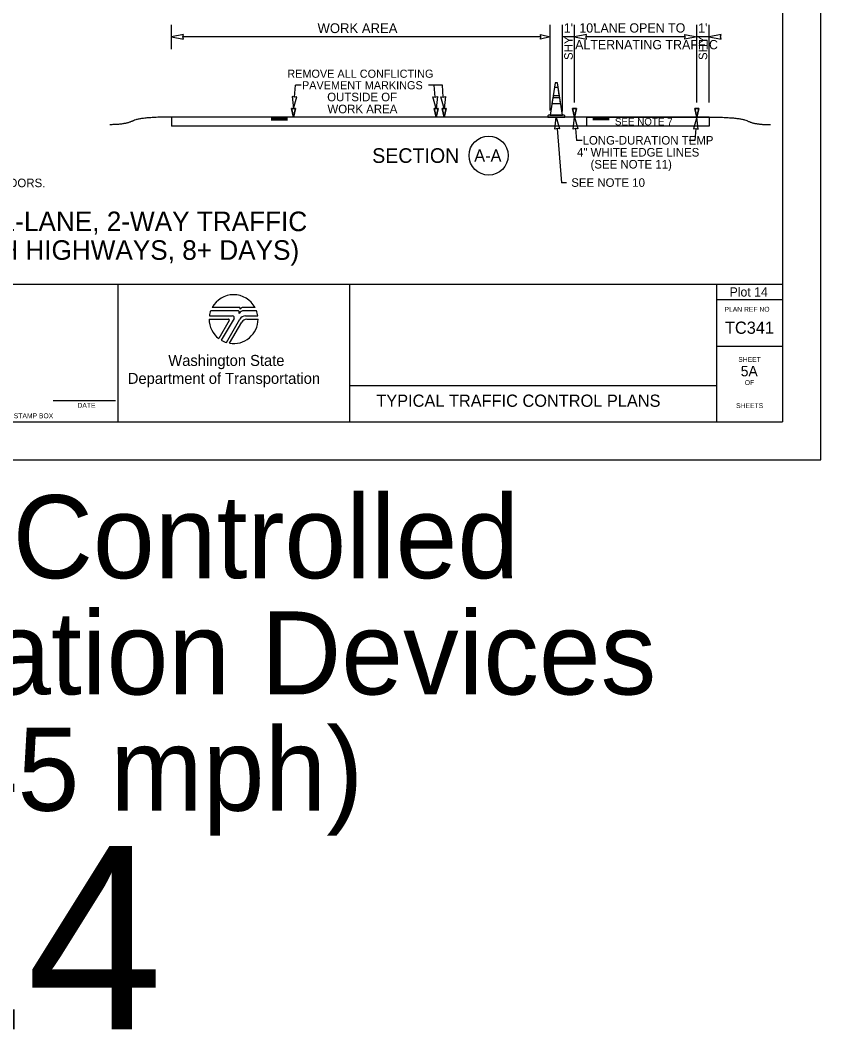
# Model space of a CAD drawing. Extents: x 99977 to 100176, y 99905 to 100011.
# Drawn here: x 100069.51 to 100076.06, y 99965.01 to 99973.29 of the extents above; entities that cross this region are included whole.
import ezdxf

# ---------------------------------------------------------------- set-up
doc = ezdxf.new("R2010")
doc.units = 0
for name, color, linetype in [('SH_DE_DetailHeading1Text', 7, 'Continuous'), ('SH_GI_GeneralNotesBodyText', 7, 'Continuous'), ('SH_GI_PlotLimits', 7, 'Continuous'), ('SH_GI_SheetBorder', 7, 'Continuous'), ('SH_GI_SheetLocationText', 7, 'Continuous'), ('SH_GI_SheetTextInCells', 7, 'Continuous'), ('SH_GI_TitleBlockText', 7, 'Continuous'), ('SH_GI_WSDOTLogo', 7, 'Continuous'), ('TR_WZ_TrafficConeElev', 7, 'Continuous'), ('TR_WZ_WorkZoneDetails', 7, 'Continuous'), ('TR_WZ_WorkZoneTextCurrent', 7, 'Continuous')]:
    doc.layers.add(name, color=color, linetype=linetype)

msp = doc.modelspace()

# ---------------------------------------------------------------- linework, layer by layer
at = {"layer": 'SH_GI_PlotLimits'}
msp.add_lwpolyline([(100059.0625, 99969.6875), (100076.0625, 99969.6875), (100076.0625, 99980.6875), (100059.0625, 99980.6875)], close=True, dxfattribs=at)
at = {"layer": 'SH_GI_SheetBorder'}
for p, q in [((100075.75, 99980.375), (100075.75, 99970)), ((100060, 99971.1259), (100075.75, 99971.1259)), ((100070.3089, 99971.1259), (100070.3089, 99970)), ((100072.2055, 99971.1259), (100072.2055, 99970)), ((100075.2079, 99971.1259), (100075.2079, 99970)), ((100075.2079, 99971.0008), (100075.75, 99971.0008)), ((100075.2079, 99970.6176), (100075.75, 99970.6176)), ((100072.2055, 99970.2955), (100075.2079, 99970.2955)), ((100069.7797, 99970.1733), (100070.2914, 99970.1733)), ((100060, 99970), (100075.75, 99970))]:
    msp.add_line(p, q, dxfattribs=at)
at = {"layer": 'SH_GI_WSDOTLogo'}
for p, q in [((100071.2894, 99970.9094), (100071.0697, 99970.9094)), ((100071.303, 99970.9354), (100071.0815, 99970.9354)), ((100071.433, 99970.9354), (100071.3351, 99970.9354)), ((100071.343, 99970.9094), (100071.3429, 99970.9094)), ((100071.4448, 99970.9094), (100071.343, 99970.9094)), ((100071.0572, 99970.84), (100071.2148, 99970.84)), ((100071.059, 99970.8661), (100071.2496, 99970.8661)), ((100071.222, 99970.8277), (100071.1364, 99970.6807)), ((100071.261, 99970.8464), (100071.1567, 99970.6672)), ((100071.1989, 99970.6487), (100071.3089, 99970.839)), ((100071.3558, 99970.8661), (100071.4555, 99970.8661)), ((100071.3655, 99970.8394), (100071.4572, 99970.8394)), ((100071.2244, 99970.6428), (100071.3242, 99970.8156))]:
    msp.add_line(p, q, dxfattribs=at)
for centre, radius, start, end in [((100071.2572, 99970.84), 0.2, 28.47865, 151.53204), ((100071.2572, 99970.84), 0.2, 159.69598, 172.50569), ((100071.2894, 99970.8946), 0.0148, 327.8418, 89.99855), ((100071.3429, 99970.861), 0.0484, 89.99529, 147.82376), ((100071.303, 99970.9263), 0.00903, 329.87418, 90.00328), ((100071.3352, 99970.9066), 0.0287, 90.00721, 148.16763), ((100071.2572, 99970.84), 0.2, 7.49431, 20.29406), ((100071.2572, 99970.84), 0.2, 179.99864, 232.84327), ((100071.2149, 99970.8318), 0.0082, 329.74356, 90), ((100071.2572, 99970.84), 0.2, 260.54554, 359.80857), ((100071.2497, 99970.853), 0.0131, 329.76834, 90), ((100071.3558, 99970.8119), 0.0542, 90, 149.99738), ((100071.3654, 99970.7918), 0.0476, 90, 150.05432), ((100071.2572, 99970.84), 0.2, 239.79292, 253.0448)]:
    msp.add_arc(centre, radius, start, end, dxfattribs=at)
at = {"layer": 'TR_WZ_TrafficConeElev'}
for p, q in [((100073.8828, 99972.7369), (100073.8728, 99972.6719)), ((100073.913, 99972.7369), (100073.8828, 99972.7369)), ((100073.923, 99972.6719), (100073.913, 99972.7369)), ((100073.8697, 99972.6519), (100073.8628, 99972.6069)), ((100073.926, 99972.6519), (100073.8697, 99972.6519)), ((100073.8728, 99972.6719), (100073.923, 99972.6719)), ((100073.9329, 99972.6069), (100073.926, 99972.6519)), ((100073.8628, 99972.6069), (100073.9329, 99972.6069)), ((100073.8335, 99972.5094), (100073.8285, 99972.5044)), ((100073.8285, 99972.5044), (100073.8285, 99972.4944)), ((100073.8285, 99972.4944), (100073.9673, 99972.4944)), ((100073.8479, 99972.5094), (100073.8335, 99972.5094)), ((100073.9673, 99972.5044), (100073.9623, 99972.5094)), ((100073.9673, 99972.4944), (100073.9673, 99972.5044))]:
    msp.add_line(p, q, dxfattribs=at)
msp.add_lwpolyline([(100073.8479, 99972.5094), (100073.9479, 99972.5094), (100073.9073, 99972.7744), (100073.8885, 99972.7744)], close=True, dxfattribs=at)
msp.add_lwpolyline([(100073.8479, 99972.5094), (100073.9479, 99972.5094), (100073.9073, 99972.7744), (100073.8885, 99972.7744)], close=True, dxfattribs=at)
msp.add_lwpolyline([(100073.9623, 99972.5094), (100073.9479, 99972.5094), (100073.8479, 99972.5094)], dxfattribs=at)
at = {"layer": 'TR_WZ_WorkZoneDetails'}
for p, q in [((100070.7479, 99973.0504), (100070.7479, 99973.2504)), ((100073.8479, 99972.5494), (100073.8479, 99973.2504)), ((100073.9479, 99972.5394), (100073.9479, 99973.2504)), ((100074.0479, 99972.6142), (100074.0479, 99973.2504)), ((100075.0479, 99972.6142), (100075.0479, 99973.2504)), ((100075.1479, 99972.6142), (100075.1479, 99973.2504)), ((100073.7729, 99973.1504), (100070.8416, 99973.1504)), ((100074.0479, 99973.1504), (100073.9479, 99973.1504)), ((100074.9542, 99973.1504), (100074.1416, 99973.1504)), ((100075.1479, 99973.1504), (100075.0479, 99973.1504)), ((100071.7553, 99972.6576), (100071.763, 99972.7552)), ((100071.8092, 99972.7552), (100071.763, 99972.7552)), ((100072.966, 99972.7552), (100072.8531, 99972.7552)), ((100072.9071, 99972.6576), (100072.8993, 99972.7552)), ((100072.9737, 99972.6576), (100072.966, 99972.7552)), ((100070.7479, 99972.4944), (100070.7479, 99972.4194)), ((100075.1479, 99972.4944), (100070.7479, 99972.4944)), ((100071.5649, 99972.4891), (100071.6979, 99972.4891)), ((100071.5649, 99972.4835), (100071.6979, 99972.4835)), ((100071.5649, 99972.4779), (100071.6979, 99972.4779)), ((100074.3309, 99972.4887), (100074.1979, 99972.4887)), ((100074.3309, 99972.4831), (100074.1979, 99972.4831)), ((100074.3309, 99972.4774), (100074.1979, 99972.4774)), ((100075.1479, 99972.4944), (100075.1479, 99972.4194)), ((100075.1479, 99972.4194), (100070.7479, 99972.4194)), ((100071.5649, 99972.4726), (100071.6979, 99972.4726)), ((100073.9053, 99972.4009), (100073.9406, 99971.9574)), ((100074.0553, 99972.4009), (100074.0631, 99972.3034)), ((100074.3309, 99972.4722), (100074.1979, 99972.4722)), ((100075.0404, 99972.4009), (100075.0327, 99972.3034)), ((100074.1092, 99972.3034), (100074.0631, 99972.3034)), ((100075.0327, 99972.3034), (100074.9865, 99972.3034)), ((100073.9806, 99971.9574), (100073.9406, 99971.9574))]:
    msp.add_line(p, q, dxfattribs=at)
for points in [[(100070.7479, 99973.1504), (100070.8461, 99973.1312), (100070.8416, 99973.1504), (100070.8461, 99973.1697)], [(100073.8479, 99973.1504), (100073.7693, 99973.1312), (100073.7729, 99973.1504), (100073.7693, 99973.1697)], [(100074.0479, 99973.1504), (100074.1462, 99973.1312), (100074.1416, 99973.1504), (100074.1462, 99973.1697)], [(100075.0479, 99973.1504), (100074.9496, 99973.1312), (100074.9542, 99973.1504), (100074.9496, 99973.1697)], [(100075.1479, 99973.1504), (100075.2462, 99973.1312), (100075.2416, 99973.1504), (100075.2462, 99973.1697)], [(100071.7478, 99972.5642), (100071.7748, 99972.6606), (100071.7552, 99972.6576), (100071.7363, 99972.6637)], [(100072.9145, 99972.5642), (100072.8875, 99972.6606), (100072.9071, 99972.6576), (100072.926, 99972.6637)], [(100072.9812, 99972.5642), (100072.9542, 99972.6606), (100072.9738, 99972.6576), (100072.9926, 99972.6637)], [(100071.7479, 99972.4944), (100071.7312, 99972.5642), (100071.7645, 99972.5642)], [(100072.9145, 99972.4944), (100072.8978, 99972.5642), (100072.9312, 99972.5642)], [(100072.9812, 99972.4944), (100072.9645, 99972.5642), (100072.9978, 99972.5642)], [(100074.0479, 99972.4944), (100074.0312, 99972.5642), (100074.0645, 99972.5642)], [(100075.0479, 99972.4944), (100075.0312, 99972.5642), (100075.0645, 99972.5642)], [(100073.8979, 99972.4944), (100073.9248, 99972.3979), (100073.9053, 99972.4009), (100073.8864, 99972.3949)], [(100074.0479, 99972.4944), (100074.0748, 99972.3979), (100074.0553, 99972.4009), (100074.0364, 99972.3949)], [(100074.1479, 99972.4944), (100075.1479, 99972.4944), (100075.1479, 99972.4194), (100074.1479, 99972.4194)], [(100074.1479, 99972.4944), (100075.1479, 99972.4944), (100075.1479, 99972.4194), (100074.1479, 99972.4194)], [(100075.0479, 99972.4944), (100075.0209, 99972.3979), (100075.0405, 99972.4009), (100075.0593, 99972.3949)]]:
    msp.add_lwpolyline(points, close=True, dxfattribs=at)
for points in [[(100071.7645, 99972.5642), (100071.7312, 99972.5642), (100071.7479, 99972.4944), (100071.7645, 99972.5642)], [(100072.9312, 99972.5642), (100072.8978, 99972.5642), (100072.9145, 99972.4944), (100072.9312, 99972.5642)], [(100072.9978, 99972.5642), (100072.9645, 99972.5642), (100072.9812, 99972.4944), (100072.9978, 99972.5642)], [(100074.0645, 99972.5642), (100074.0312, 99972.5642), (100074.0479, 99972.4944), (100074.0645, 99972.5642)], [(100075.0645, 99972.5642), (100075.0312, 99972.5642), (100075.0479, 99972.4944), (100075.0645, 99972.5642)]]:
    msp.add_lwpolyline(points, dxfattribs=at)
msp.add_circle((100073.3444, 99972.1794), 0.16, dxfattribs=at)
for points in [[(100070.7479, 99972.4944), (100070.4967, 99972.4944), (100070.3712, 99972.4322), (100070.2457, 99972.4322)], [(100075.1479, 99972.4944), (100075.399, 99972.4945), (100075.5245, 99972.4324), (100075.65, 99972.4325)]]:
    msp.add_open_spline(points, degree=2, dxfattribs=at)

# ---------------------------------------------------------------- texts
at = {"layer": 'SH_DE_DetailHeading1Text'}
for s, p in [('SIMPLE TEMPORARY SIGNAL-CONTROLLED ALTERNATING 1-LANE, 2-WAY TRAFFIC', (100063.1573, 99971.5606)), ('25 WZSL + CHANNELIZING DEVICES + RUMBLE STRIPS (45 MPH HIGHWAYS, 8+ DAYS)', (100062.8951, 99971.3259))]:
    msp.add_text(s, height=0.16, rotation=360, dxfattribs=at).set_placement(p)
at = {"layer": 'SH_GI_GeneralNotesBodyText'}
msp.add_text('ROADWAY WIDTH RESTRICTIONS. 30 DAY NOTICE REQUIRED ON MAJOR FREIGHT CORRIDORS.', height=0.07, rotation=360, dxfattribs=at).set_placement((100065.3222, 99971.9206))
at = {"layer": 'SH_GI_SheetBorder'}
msp.add_text('PLAN REF NO', height=0.040032, dxfattribs=at).set_placement((100075.2747, 99970.9008))
at = {"layer": 'SH_GI_SheetLocationText'}
for s, height, p in [('Plot 14', 0.075, (100075.3164, 99971.025)), (' Temp Signal-Controlled', 0.68, (100063.7893, 99968.7191)), ('Alt Traffic w/ Channelization Devices', 0.68, (100059.9592, 99967.7671)), ('& Rumble Strips (45 mph)', 0.68, (100061.8582, 99966.8151)), ('Plot 14', 1.5, (100064.4341, 99965.0267))]:
    msp.add_text(s, height=height, dxfattribs=at).set_placement(p)
at = {"layer": 'SH_GI_SheetTextInCells'}
for s, height, p in [('Washington State', 0.090072, (100070.7229, 99970.4571)), ('SHEET', 0.04003, (100075.3877, 99970.4896)), ('Department of Transportation', 0.090072, (100070.3916, 99970.3101)), ('OF', 0.04003, (100075.4406, 99970.3008)), ('DATE', 0.04003, (100069.9794, 99970.1141)), ('SHEETS', 0.04003, (100075.3698, 99970.112)), ('P.E. STAMP BOX', 0.040032, (100069.339, 99970.0286))]:
    msp.add_text(s, height=height, dxfattribs=at).set_placement(p)
at = {"layer": 'SH_GI_TitleBlockText'}
for s, height, p in [('TC341', 0.1, (100075.2784, 99970.72)), ('5A', 0.085, (100075.4076, 99970.3723)), ('TYPICAL TRAFFIC CONTROL PLANS', 0.1, (100072.4251, 99970.1224))]:
    msp.add_text(s, height=height, dxfattribs=at).set_placement(p)
at = {"layer": 'TR_WZ_WorkZoneDetails'}
for s, height, p in [('WORK AREA', 0.08, (100071.9443, 99973.1824)), ("1'", 0.076, (100073.9599, 99973.1864)), ("10'", 0.076, (100074.0867, 99973.1864)), (' LANE OPEN TO', 0.076, (100074.1748, 99973.1864)), ("1'", 0.076, (100075.0595, 99973.1864)), ('ALTERNATING TRAFFIC', 0.076, (100074.0522, 99973.0496))]:
    msp.add_text(s, height=height, dxfattribs=at).set_placement(p)
for s, height, rotation, p in [('SHY', 0.07, 90, (100074.0329, 99972.9617)), ('SHY', 0.07, 90, (100075.1329, 99972.9617)), ('SECTION', 0.12, 360, (100072.3913, 99972.1194)), ('A-A', 0.1, 360, (100073.2265, 99972.1294))]:
    msp.add_text(s, height=height, rotation=rotation, dxfattribs=at).set_placement(p)
at = {"layer": 'TR_WZ_WorkZoneTextCurrent'}
for s, height, p in [('REMOVE ALL CONFLICTING', 0.0665, (100071.6969, 99972.8164)), ('PAVEMENT MARKINGS', 0.0665, (100071.8168, 99972.7219)), ('OUTSIDE OF', 0.07, (100072.0233, 99972.6239)), ('WORK AREA', 0.07, (100072.0253, 99972.5259)), ('SEE NOTE 7', 0.06, (100074.3778, 99972.4269)), ('LONG-DURATION TEMP', 0.07, (100074.1132, 99972.2694)), ('4" WHITE EDGE LINES', 0.07, (100074.068, 99972.1714)), ('(SEE NOTE 11)', 0.07, (100074.1784, 99972.0734)), ('SEE NOTE 10', 0.07, (100074.0206, 99971.9234))]:
    msp.add_text(s, height=height, dxfattribs=at).set_placement(p)

doc.saveas('drawing.dxf')
